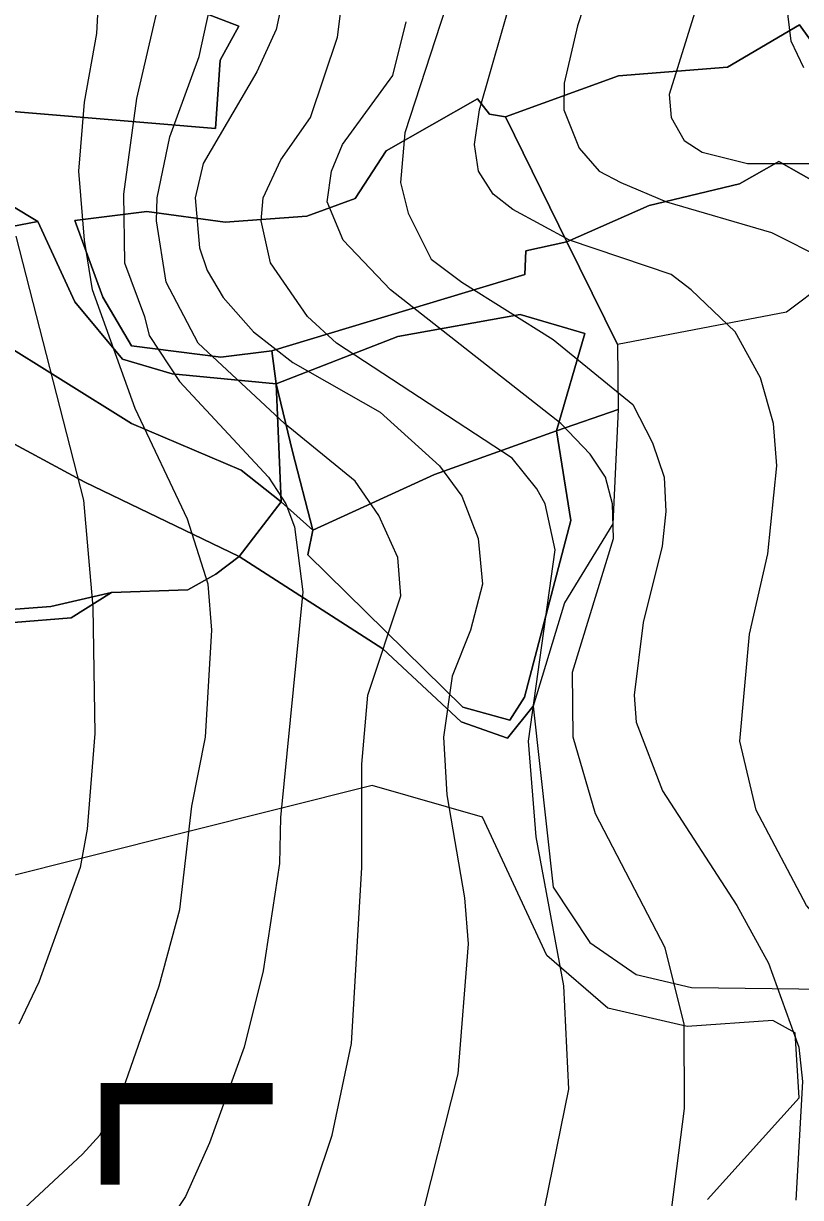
# Model space of a CAD drawing. Extents: x -510989 to -501240, y -1184665 to -1176098.
# Drawn here: x -502082.8 to -501879.7, y -1182918.3 to -1182611.4 of the extents above; entities that cross this region are included whole.
import ezdxf

# ---------------------------------------------------------------- set-up
doc = ezdxf.new("R2010")
doc.units = 0
for name, color, linetype in [('lesni_pozemek', 7, 'Continuous'), ('popis', 7, 'Continuous'), ('STAV_USES', 7, 'Continuous'), ('STAV_zaplavove_uzemi', 7, 'Continuous'), ('vrstevnice_01', 7, 'Continuous'), ('vrstevnice_02', 7, 'Continuous')]:
    doc.layers.add(name, color=color, linetype=linetype)

msp = doc.modelspace()

# ---------------------------------------------------------------- linework, layer by layer
at = {"layer": 'lesni_pozemek'}
for points in [[(-501850.88, -1182652.25), (-501880, -1182611.79), (-501898.86, -1182622.85), (-501927.34, -1182625.09), (-501956.88, -1182635.78), (-501961.04, -1182635.11), (-501964.14, -1182631.1), (-501988.05, -1182644.67), (-501996.15, -1182657.19), (-502008.82, -1182661.78), (-502030.09, -1182663.34), (-502050.61, -1182660.51), (-502069.38, -1182662.86), (-502062.14, -1182682.9), (-502054.61, -1182695.68), (-502031.27, -1182698.61), (-502017.91, -1182696.97), (-502016.83, -1182705.57), (-502043.98, -1182702.98), (-502056.93, -1182699.14), (-502069.42, -1182684.12), (-502079.13, -1182663.18), (-502155.23, -1182617.34), (-502123.01, -1182557.99)], [(-502062.58, -1182598.22), (-502026.59, -1182612.11), (-502031.4, -1182621.01), (-502032.65, -1182638.89), (-502092.02, -1182633.91), (-502121.81, -1182634.37), (-502131.45, -1182614.77), (-502132.9, -1182594.72)], [(-502132.9, -1182594.72), (-502131.45, -1182614.77), (-502121.81, -1182634.37), (-502092.02, -1182633.91), (-502032.65, -1182638.89), (-502031.4, -1182621.01), (-502026.59, -1182612.11), (-502062.58, -1182598.22)], [(-502100.59, -1182769.24), (-502070.4, -1182766.76), (-502059.82, -1182760.11), (-502039.9, -1182759.43), (-502032.56, -1182755.39), (-502026.51, -1182750.71), (-501988.92, -1182774.88), (-501968.48, -1182793.98), (-501956.37, -1182798.26), (-501949.66, -1182789.89), (-501944.37, -1182837.15), (-501934.8, -1182851.62), (-501922.69, -1182859.99), (-501908.22, -1182863.36), (-501845.07, -1182864.18)]]:
    msp.add_lwpolyline(points, dxfattribs=at)
for points in [[(-501898.86, -1182622.85), (-501880, -1182611.79), (-501850.88, -1182652.25), (-501873.74, -1182654.13), (-501885.41, -1182647.45), (-501895.71, -1182653.35), (-501919.28, -1182658.97), (-501940.82, -1182668.46), (-501942.93, -1182664.17), (-501956.88, -1182635.78), (-501927.34, -1182625.09)], [(-502165.14, -1182622.87), (-502155.23, -1182617.34), (-502157.67, -1182626.05), (-502169.23, -1182636.72), (-502114.6, -1182656.89), (-502106.84, -1182668.47), (-502108.32, -1182682.51), (-502054.57, -1182715.97), (-502025.99, -1182728.17), (-502015.45, -1182736.44), (-502026.51, -1182750.71), (-502066.85, -1182731.29), (-502127.53, -1182698.5), (-502146.88, -1182691.42), (-502173.74, -1182683.62), (-502198.9, -1182680.41), (-502182.7, -1182652.96), (-502179.04, -1182637.64)], [(-502155.23, -1182617.34), (-502079.13, -1182663.18), (-502106.84, -1182668.47), (-502114.6, -1182656.89), (-502169.23, -1182636.72), (-502157.67, -1182626.05)], [(-501961.04, -1182635.11), (-501956.88, -1182635.78), (-501942.93, -1182664.17), (-501940.82, -1182668.46), (-501951.57, -1182670.87), (-501951.84, -1182677.05), (-502017.91, -1182696.97), (-502031.27, -1182698.61), (-502054.61, -1182695.68), (-502062.14, -1182682.9), (-502069.38, -1182662.86), (-502050.61, -1182660.51), (-502030.09, -1182663.34), (-502008.82, -1182661.78), (-501996.15, -1182657.19), (-501988.05, -1182644.67), (-501964.14, -1182631.1)], [(-501895.71, -1182653.35), (-501885.41, -1182647.45), (-501873.74, -1182654.13), (-501850.88, -1182652.25), (-501841.66, -1182662.37), (-501873.23, -1182679.15), (-501883.43, -1182686.9), (-501927.62, -1182695.32), (-501940.82, -1182668.46), (-501919.28, -1182658.97)], [(-502106.84, -1182668.47), (-502079.13, -1182663.18), (-502069.42, -1182684.12), (-502056.93, -1182699.14), (-502043.98, -1182702.98), (-502016.83, -1182705.57), (-502015.45, -1182736.44), (-502025.99, -1182728.17), (-502054.57, -1182715.97), (-502108.32, -1182682.51)], [(-501940.82, -1182668.46), (-501927.62, -1182695.32), (-501927.39, -1182712.27), (-501943.49, -1182717.86), (-501936.1, -1182692.46), (-501953.06, -1182687.47), (-501985.03, -1182693.19), (-502016.83, -1182705.57), (-502017.91, -1182696.97), (-501951.84, -1182677.05), (-501951.57, -1182670.87)], [(-502205.09, -1182679.78), (-502198.9, -1182680.41), (-502173.74, -1182683.62), (-502146.88, -1182691.42), (-502127.53, -1182698.5), (-502066.85, -1182731.29), (-502026.51, -1182750.71), (-502032.56, -1182755.39), (-502039.9, -1182759.43), (-502059.82, -1182760.11), (-502075.73, -1182763.78), (-502094.15, -1182765.23), (-502150.15, -1182757.32), (-502176.56, -1182763.66), (-502193.51, -1182740.44), (-502205.63, -1182715.11), (-502207.68, -1182691.88)], [(-501936.1, -1182692.46), (-501943.49, -1182717.86), (-501975.42, -1182729.28), (-502007.23, -1182743.87), (-502012.56, -1182723.28), (-502016.83, -1182705.57), (-501985.03, -1182693.19), (-501953.06, -1182687.47)], [(-502016.83, -1182705.57), (-502012.56, -1182723.28), (-502007.23, -1182743.87), (-502015.45, -1182736.44)], [(-501943.49, -1182717.86), (-501927.39, -1182712.27), (-501928.81, -1182742.22), (-501941.39, -1182762.86), (-501949.66, -1182789.89), (-501956.37, -1182798.26), (-501968.48, -1182793.98), (-501988.92, -1182774.88), (-502026.51, -1182750.71), (-502015.45, -1182736.44), (-502007.23, -1182743.87), (-502008.51, -1182750.3), (-501968, -1182790.15), (-501955.74, -1182793.49), (-501951.86, -1182787.47), (-501939.79, -1182741.35)], [(-501943.49, -1182717.86), (-501939.79, -1182741.35), (-501951.86, -1182787.47), (-501955.74, -1182793.49), (-501968, -1182790.15), (-502008.51, -1182750.3), (-502007.23, -1182743.87), (-501975.42, -1182729.28)], [(-502150.15, -1182757.32), (-502094.15, -1182765.23), (-502075.73, -1182763.78), (-502059.82, -1182760.11), (-502070.4, -1182766.76), (-502100.59, -1182769.24), (-502120.55, -1182766.32), (-502148.64, -1182771.86), (-502166.08, -1182769.63), (-502170.55, -1182768.56), (-502176.56, -1182763.66)]]:
    msp.add_lwpolyline(points, close=True, dxfattribs=at)
at = {"layer": 'popis'}
msp.add_lwpolyline([(-501873.23, -1182679.15), (-501883.43, -1182686.9), (-501927.62, -1182695.32), (-501927.39, -1182712.27), (-501928.81, -1182742.22), (-501941.39, -1182762.86), (-501949.66, -1182789.89), (-501944.37, -1182837.15), (-501934.8, -1182851.62), (-501922.69, -1182859.99), (-501908.22, -1182863.36), (-501845.07, -1182864.18)], dxfattribs=at)
at = {"layer": 'STAV_USES'}
for p, q in [((-501991.7, -1182810.61), (-502154.06, -1182851.27)), ((-501991.7, -1182810.61), (-502154.06, -1182851.27)), ((-501962.87, -1182818.89), (-501991.7, -1182810.61)), ((-501962.87, -1182818.89), (-501991.7, -1182810.61)), ((-501946.05, -1182854.99), (-501962.87, -1182818.89)), ((-501946.05, -1182854.99), (-501962.87, -1182818.89)), ((-501930.1, -1182868.83), (-501946.05, -1182854.99)), ((-501930.1, -1182868.83), (-501946.05, -1182854.99)), ((-501909.35, -1182873.62), (-501930.1, -1182868.83)), ((-501909.35, -1182873.62), (-501930.1, -1182868.83)), ((-501887, -1182872.02), (-501909.35, -1182873.62)), ((-501887, -1182872.02), (-501909.35, -1182873.62)), ((-501881.15, -1182875.22), (-501887, -1182872.02)), ((-501881.15, -1182875.22), (-501887, -1182872.02)), ((-501880.09, -1182892.25), (-501881.15, -1182875.22)), ((-501880.09, -1182892.25), (-501881.15, -1182875.22)), ((-501904.03, -1182918.86), (-501880.09, -1182892.25)), ((-501904.03, -1182918.86), (-501880.09, -1182892.25))]:
    msp.add_line(p, q, dxfattribs=at)
at = {"layer": 'STAV_zaplavove_uzemi'}
msp.add_spline([(-502765.18, -1180820.83), (-502819.12, -1180854.68), (-502855.09, -1180856.79), (-502878.36, -1180851.5), (-502911.15, -1180848.33), (-502954.52, -1180870.54), (-502984.14, -1180869.48), (-503005.29, -1180861.02), (-503048.66, -1180872.66), (-503074.04, -1180895.93), (-503100.49, -1180910.74), (-503124.82, -1180934.01), (-503148.09, -1180961.51), (-503167.13, -1180991.13), (-503214.18, -1181039.04), (-503223.14, -1181058.24), (-503224.42, -1181086.39), (-503233.38, -1181129.91), (-503224.42, -1181152.95), (-503210.34, -1181174.71), (-503189.86, -1181187.51), (-503177.06, -1181216.94), (-503187.3, -1181265.58), (-503182.09, -1181326.92), (-503202.22, -1181367.18), (-503223.9, -1181396.6), (-503227, -1181422.93), (-503244.04, -1181475.59), (-503248.68, -1181509.66), (-503278.16, -1181558.16), (-503308.83, -1181601.52), (-503351.14, -1181645.95), (-503365.95, -1181659.7), (-503395.57, -1181685.09), (-503411.43, -1181722.11), (-503422.01, -1181739.03), (-503437.88, -1181747.49), (-503460.09, -1181743.26), (-503481.25, -1181748.55), (-503492.88, -1181761.25), (-503472.79, -1181803.56), (-503443.17, -1181840.58), (-503413.55, -1181857.5), (-503278.84, -1181941.97), (-503242.23, -1181977.17), (-503180.29, -1182027.85), (-503125.38, -1182098.25), (-503088.78, -1182167.23), (-503075.54, -1182217), (-503114.26, -1182162.8), (-503152.97, -1182091.56), (-503197.89, -1182048.2), (-503210.28, -1182032.71), (-503231.96, -1182021.87), (-503259.83, -1182017.22), (-503266.03, -1182021.87), (-503224.21, -1182048.2), (-503199.43, -1182076.07), (-503157.62, -1182114.79), (-503135.94, -1182159.7), (-503118.9, -1182207.71), (-503111.16, -1182251.07), (-503108.24, -1182409.43), (-503115.92, -1182478.55), (-503128.72, -1182603.98), (-503131.28, -1182696.13), (-503104.4, -1182780.6), (-503071.45, -1182869.91), (-503052.71, -1182886.94), (-502977.76, -1182944.86), (-502838.07, -1183047.07), (-502664.31, -1183174.84), (-502563.8, -1183270.24), (-502485.44, -1183353.71), (-502446.26, -1183432.07), (-502383.48, -1183571.46), (-502315.46, -1183658.04), (-502253.62, -1183724), (-502158.8, -1183808.51), (-502045.43, -1183923.94), (-501930, -1184016.7), (-501793.89, -1184089.91), (-501746.5, -1184127.32), (-501709.09, -1184197.15)], degree=3, dxfattribs=at)
at = {"layer": 'vrstevnice_01'}
for points in [[(-501908.31, -1182681), (-501913.59, -1182677), (-501940.09, -1182668), (-501954.91, -1182660), (-501960.09, -1182656), (-501963.91, -1182650), (-501965, -1182643), (-501963.69, -1182634), (-501951.59, -1182592), (-501950.09, -1182583), (-501941.81, -1182553), (-501933.59, -1182535), (-501925.69, -1182523), (-501917.91, -1182515), (-501908.59, -1182508), (-501891.09, -1182498), (-501871.19, -1182489)], [(-501872.91, -1182526), (-501884.81, -1182532), (-501893.19, -1182540), (-501900.81, -1182554), (-501902.19, -1182559), (-501903.59, -1182589), (-501906.91, -1182607), (-501914.09, -1182630), (-501913.59, -1182636), (-501910.19, -1182642), (-501905.41, -1182645), (-501893.59, -1182648), (-501868.81, -1182648)], [(-502010.31, -1182583), (-502016.81, -1182613), (-502021.81, -1182624), (-502035.91, -1182648), (-502038, -1182657), (-502036.81, -1182670), (-502034.81, -1182676), (-502030.69, -1182683), (-502022.69, -1182692), (-502012.41, -1182700), (-501989.59, -1182713), (-501974.09, -1182727), (-501968.31, -1182735), (-501964, -1182746), (-501962.91, -1182758), (-501966, -1182770), (-501970.81, -1182782), (-501973.09, -1182798), (-501972.19, -1182813), (-501967.59, -1182840), (-501966.59, -1182852), (-501969.31, -1182886), (-501979.91, -1182928)], [(-502043.81, -1182590), (-502053.31, -1182631), (-502056.69, -1182656), (-502056.41, -1182674), (-502051.19, -1182688), (-502050, -1182693), (-502042.09, -1182705), (-502018.81, -1182730), (-502014.31, -1182737), (-502012, -1182743), (-502009.81, -1182760), (-502015.69, -1182819), (-502015.91, -1182831), (-502020.19, -1182859), (-502025.19, -1182879), (-502034.19, -1182904), (-502040.5, -1182918), (-502063.91, -1182953)], [(-501981.09, -1183087), (-501947.5, -1183035), (-501930.19, -1183004), (-501924.91, -1182989), (-501919.41, -1182968), (-501910.09, -1182895), (-501910.19, -1182873), (-501915.09, -1182853), (-501933.31, -1182818), (-501939.19, -1182798), (-501939.31, -1182781), (-501928.59, -1182746), (-501928.91, -1182737), (-501930.69, -1182730), (-501934.69, -1182724), (-501942.41, -1182716), (-501986.91, -1182681), (-501999.31, -1182668), (-502003.5, -1182658), (-502002.31, -1182650), (-501999.5, -1182643), (-501986.31, -1182625), (-501982.81, -1182611)], [(-502084.81, -1182667), (-502067.19, -1182736), (-502064.69, -1182764), (-502064.19, -1182797), (-502066.19, -1182822), (-502068, -1182832), (-502078.81, -1182862), (-502084.09, -1182873)], [(-501903.31, -1183111), (-501886, -1183072), (-501877.59, -1183048), (-501866.19, -1183007), (-501859.59, -1182973), (-501854.5, -1182908), (-501855.41, -1182886), (-501860.5, -1182863), (-501864.91, -1182857), (-501878.19, -1182842), (-501891.31, -1182817), (-501895.59, -1182799), (-501893.09, -1182771), (-501888.31, -1182750), (-501885.91, -1182727), (-501886.81, -1182716), (-501890.19, -1182704), (-501896.81, -1182692), (-501908.31, -1182681)]]:
    msp.add_lwpolyline(points, dxfattribs=at)
at = {"layer": 'vrstevnice_02'}
for points in [[(-501871.09, -1182506), (-501887.81, -1182511), (-501899.81, -1182519), (-501911, -1182531), (-501918.59, -1182542), (-501925.59, -1182562), (-501931.81, -1182593), (-501938, -1182612), (-501941.5, -1182627), (-501941.59, -1182634), (-501937.59, -1182644), (-501932.41, -1182650), (-501926.69, -1182653), (-501914.81, -1182658), (-501887.31, -1182666), (-501873.5, -1182673)], [(-502030.59, -1183077), (-502019.91, -1183071), (-502008.91, -1183061), (-501986.41, -1183033), (-501976.31, -1183014), (-501959.59, -1182971), (-501947.59, -1182926), (-501940.31, -1182890), (-501941.59, -1182863), (-501948.81, -1182824), (-501950.81, -1182799), (-501943.91, -1182749), (-501946.5, -1182737), (-501948.69, -1182733), (-501955.09, -1182725), (-502001, -1182695), (-502008.59, -1182688), (-502018.31, -1182674), (-502020.69, -1182663), (-502020.19, -1182657), (-502015.59, -1182647), (-502007.81, -1182636), (-502000.81, -1182615), (-501993.69, -1182559)], [(-501878.91, -1182623), (-501882.19, -1182616), (-501883.41, -1182606), (-501873.19, -1182568)], [(-502011.19, -1182929), (-502002.19, -1182902), (-501997.09, -1182878), (-501994.41, -1182832), (-501994.41, -1182805), (-501992.81, -1182787), (-501984.19, -1182761), (-501985, -1182751), (-501990, -1182740), (-501996.19, -1182731), (-502014.59, -1182716), (-502037.19, -1182695), (-502045.59, -1182679), (-502048.09, -1182663), (-502047.91, -1182657), (-502044.59, -1182641), (-502036.91, -1182620), (-502027.5, -1182577)], [(-502082.5, -1182921), (-502067.41, -1182907), (-502062.91, -1182902), (-502056.81, -1182890), (-502047.41, -1182863), (-502042, -1182843), (-502038.81, -1182816), (-502035.31, -1182798), (-502033.59, -1182770), (-502034.59, -1182758), (-502040, -1182741), (-502053.69, -1182712), (-502064.81, -1182681), (-502066.91, -1182668), (-502068.41, -1182650), (-502066.91, -1182632), (-502063.69, -1182614), (-502062.91, -1182599)], [(-501969.81, -1182599), (-501983.19, -1182640), (-501984.31, -1182653), (-501982.31, -1182661), (-501976.31, -1182673), (-501968.31, -1182679), (-501944.41, -1182694), (-501923.59, -1182711), (-501918.41, -1182721), (-501915.41, -1182730), (-501914.91, -1182739), (-501915.91, -1182748), (-501920.91, -1182768), (-501923.19, -1182787), (-501922.69, -1182794), (-501915.81, -1182812), (-501896.41, -1182842), (-501888.09, -1182857), (-501880.19, -1182879), (-501879.19, -1182888), (-501881, -1182919)]]:
    msp.add_lwpolyline(points, dxfattribs=at)

# ---------------------------------------------------------------- texts
at = {"layer": 'STAV_USES'}
msp.add_text('LB', height=45, rotation=270, dxfattribs=at).set_placement((-502062.69, -1182883.43))

doc.saveas('drawing.dxf')
